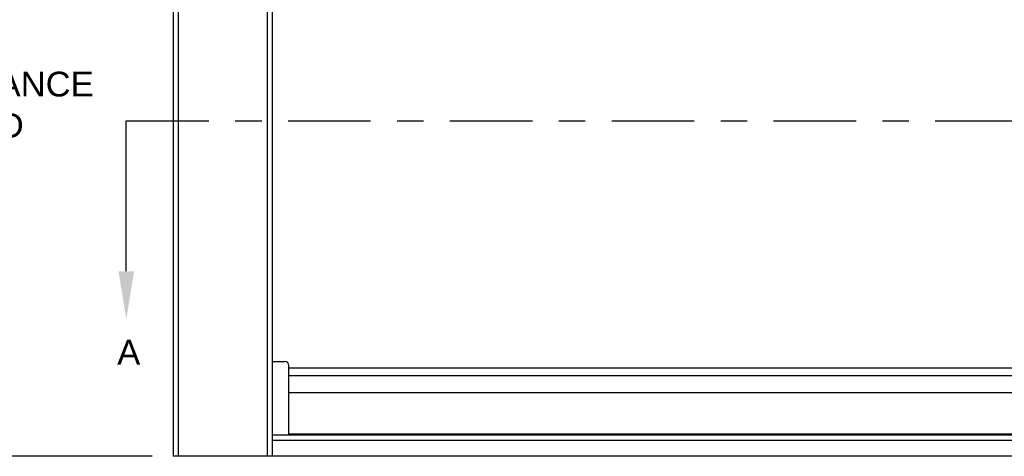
# Model space of a CAD drawing. Header units: inches. Extents: x 170 to 312, y 215 to 248.
# Tile 280 of 387: x 250.3 to 254.03, y 240.12 to 241.77. Entities that reach past the tile are written whole.
import ezdxf
from ezdxf import colors
from ezdxf.entities.mleader import LeaderData, LeaderLine
from ezdxf.math import Vec2, Vec3

# ---------------------------------------------------------------- set-up
doc = ezdxf.new("R2010")
doc.units = ezdxf.units.IN
doc.header["$LTSCALE"] = 0.25
doc.header["$MEASUREMENT"] = 0
doc.linetypes.add('CENTER', pattern=[2, 1.25, -0.25, 0.25, -0.25])
for name, color, linetype in [('ANNOTATIONS', 1, 'Continuous'), ('SECTION CUTS', 6, 'CENTER'), ('STANDARD MOTOR LH', 7, 'Continuous')]:
    doc.layers.add(name, color=color, linetype=linetype)
doc.styles.add('ARIAL', font='arial.ttf', dxfattribs={"height": 0.09375})
doc.styles.get("Standard").update_dxf_attribs({"font": 'romans.shx'})

msp = doc.modelspace()

# ---------------------------------------------------------------- linework, layer by layer
at = {"layer": 'ANNOTATIONS'}
msp.add_line((250.80337, 240.11939), (249.22205, 240.11939), dxfattribs=at)
at = {"layer": 'SECTION CUTS'}
msp.add_line((250.70586, 241.38909), (256.79043, 241.38909), dxfattribs=at)
at = {"layer": 'STANDARD MOTOR LH'}
for p, q in [((250.88378, 243.40189), (250.88378, 240.11939)), ((250.90165, 243.40189), (250.90165, 240.11939)), ((251.2409, 240.11939), (251.2409, 243.40189)), ((251.25878, 240.11939), (251.25878, 243.24564)), ((251.25878, 240.47817), (251.30565, 240.47817)), ((251.32128, 240.19973), (251.32128, 240.46255)), ((251.32128, 240.45455), (256.19628, 240.45455)), ((251.32128, 240.42473), (256.19628, 240.42473)), ((256.19628, 240.35981), (251.32128, 240.35981)), ((251.25878, 240.20061), (251.32128, 240.20061)), ((256.19628, 240.20286), (251.32128, 240.20286)), ((256.19628, 240.19973), (251.32128, 240.19973)), ((256.25878, 240.17959), (251.25878, 240.17959)), ((256.63378, 240.11939), (250.88378, 240.11939))]:
    msp.add_line(p, q, dxfattribs=at)
msp.add_arc((251.30565, 240.46255), 0.01562, 0, 90, dxfattribs=at)

# ---------------------------------------------------------------- texts
at = {"layer": 'ANNOTATIONS', "insert": (249.62634, 241.43723), "char_height": 0.09375, "attachment_point": 4, "style": 'ARIAL'}
msp.add_mtext('6" CLEARANCE\\PREQUIRED', dxfattribs=at)
at = {"layer": 'SECTION CUTS', "style": 'ARIAL'}
msp.add_text('A', height=0.09375, dxfattribs=at).set_placement((250.67138, 240.46666))

# ---------------------------------------------------------------- leaders
at = {"layer": 'SECTION CUTS'}
ml = msp.add_multileader_mtext('Standard', dxfattribs=at)
ml.set_content('', color=256)
ml.set_leader_properties()
ml.build(insert=Vec2(0, 0))
ml.multileader.update_dxf_attribs({"dogleg_length": 0, "arrow_head_size": 0.18})
ctx = ml.context
ctx.base_point, ctx.char_height, ctx.arrow_head_size, ctx.landing_gap_size, ctx.plane_origin = Vec3(250.70586, 241.38909), 0.18, 0.18, 0, Vec3(250.70586, 240.63957)
notes = []
notes.append((ctx, [(0, (1, 1, 0), (250.70586, 241.38909), (1, 0), 0, [(0, [(250.70586, 240.63957)], 0, [])])]))
ctx.mtext.insert, ctx.mtext.flow_direction = Vec3(250.70586, 241.47909), 5
for ctx, leaders in notes:
    for number, flags, end, landing, length, lines in leaders:
        leader = LeaderData()
        leader.index, (leader.has_last_leader_line, leader.has_dogleg_vector, leader.attachment_direction) = number, flags
        leader.last_leader_point, leader.dogleg_vector, leader.dogleg_length = Vec3(end), Vec3(landing), length
        for number, points, colour, breaks in lines:
            line = LeaderLine()
            line.index, line.vertices, line.color, line.breaks = number, Vec3.list(points), colors.encode_raw_color(colour), breaks
            leader.lines.append(line)
        ctx.leaders.append(leader)

doc.saveas('drawing.dxf')
